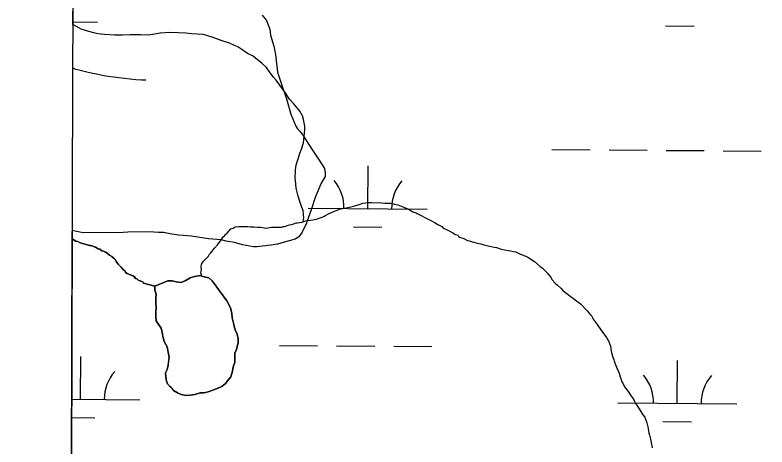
# Model space of a CAD drawing. Extents: x 3172231 to 3210228, y 940198 to 965780.
# Drawn here: x 3176487 to 3177119, y 962112 to 962475 of the extents above; entities that cross this region are included whole.
import ezdxf

# ---------------------------------------------------------------- set-up
doc = ezdxf.new("R2010")
doc.units = 0
for name, color, linetype in [('V-GRID-FRAM', 7, 'Continuous'), ('V-ROAD-CNTR', 7, 'Continuous'), ('V-SITE-VEGE', 7, 'Continuous'), ('V-TOPO-SHOR', 7, 'Continuous'), ('V-WETL-SWMP', 7, 'Continuous')]:
    doc.layers.add(name, color=color, linetype=linetype)

msp = doc.modelspace()

# ---------------------------------------------------------------- linework, layer by layer
at = {"layer": 'V-GRID-FRAM'}
msp.add_lwpolyline([(3176539.592, 963919.479), (3207827.662, 963842.116), (3207790.623, 945652.442), (3176486.679, 945729.845), (3176539.592, 963919.479)], dxfattribs=at)
at = {"layer": 'V-ROAD-CNTR'}
for points in [[(3176535.261, 962430.734), (3176535.301, 962430.711), (3176536.522, 962430.039), (3176536.794, 962429.892), (3176541.398, 962428.68), (3176546.02, 962427.545), (3176550.663, 962426.492), (3176555.322, 962425.519), (3176560, 962424.627), (3176564.69, 962423.816)], [(3176564.69, 962423.816), (3176569.394, 962423.086), (3176574.111, 962422.437), (3176578.837, 962421.87), (3176583.574, 962421.385), (3176588.318, 962420.981), (3176593.067, 962420.66), (3176596.653, 962420.471)]]:
    msp.add_lwpolyline(points, dxfattribs=at)
at = {"layer": 'V-SITE-VEGE'}
for p, q in [((3176694.447, 962475.065), (3176698.15, 962470.469)), ((3176698.15, 962470.469), (3176700.939, 962463.104)), ((3176700.939, 962463.104), (3176701.416, 962458.036)), ((3176701.416, 962458.036), (3176704.212, 962448.828)), ((3176704.212, 962448.828), (3176705.617, 962441.92)), ((3176705.617, 962441.92), (3176707.509, 962427.178)), ((3176707.509, 962427.178), (3176710.77, 962417.049)), ((3176710.77, 962417.049), (3176714.958, 962404.618)), ((3176714.958, 962404.618), (3176718.689, 962391.727)), ((3176718.689, 962391.727), (3176722.869, 962381.602)), ((3176722.869, 962381.602), (3176724.26, 962379.302)), ((3176724.26, 962379.302), (3176726.107, 962377.465)), ((3176726.107, 962377.465), (3176729.347, 962373.328)), ((3176729.347, 962373.328), (3176736.298, 962362.29)), ((3176736.298, 962362.29), (3176741.854, 962354.012)), ((3176741.854, 962354.012), (3176746.952, 962346.194)), ((3176746.952, 962346.194), (3176747.425, 962342.049)), ((3176747.437, 962339.28), (3176744.228, 962333.742)), ((3176747.425, 962342.049), (3176747.437, 962339.28)), ((3176744.228, 962333.742), (3176739.198, 962321.743)), ((3176739.198, 962321.743), (3176736.003, 962312.054)), ((3176736.003, 962312.054), (3176731.436, 962299.596)), ((3176731.436, 962299.596), (3176728.233, 962292.674)), ((3176534.863, 962293.906), (3176533.851, 961945.925)), ((3176535.125, 962293.878), (3176534.863, 962293.906)), ((3176538.353, 962292.967), (3176535.125, 962293.878)), ((3176543.886, 962292.064), (3176538.353, 962292.967)), ((3176581.676, 962292.649), (3176577.529, 962292.174)), ((3176599.649, 962292.709), (3176581.676, 962292.649)), ((3176607.024, 962292.273), (3176599.649, 962292.709)), ((3176728.233, 962292.674), (3176725.48, 962288.514)), ((3176577.529, 962292.174), (3176543.886, 962292.064)), ((3176611.634, 962292.287), (3176607.024, 962292.273)), ((3176618.552, 962290.929), (3176611.634, 962292.287)), ((3176624.543, 962290.026), (3176618.552, 962290.929)), ((3176635.147, 962289.139), (3176624.543, 962290.026)), ((3176649.442, 962286.882), (3176635.147, 962289.139)), ((3176660.045, 962285.995), (3176649.442, 962286.882)), ((3176722.261, 962286.661), (3176712.129, 962283.863)), ((3176725.48, 962288.514), (3176722.261, 962286.661)), ((3176664.196, 962285.086), (3176660.045, 962285.995)), ((3176671.114, 962283.724), (3176664.196, 962285.086)), ((3176678.032, 962281.906), (3176671.114, 962283.724)), ((3176687.259, 962280.093), (3176678.032, 962281.906)), ((3176690.021, 962280.103), (3176687.259, 962280.093)), ((3176701.998, 962281.525), (3176690.021, 962280.103)), ((3176707.526, 962282.465), (3176701.998, 962281.525)), ((3176712.129, 962283.863), (3176707.526, 962282.465)), ((3176633.976, 962254.063), (3176637.656, 962255.302)), ((3176637.656, 962255.302), (3176642.567, 962256.138)), ((3176642.567, 962256.138), (3176643.872, 962255.652)), ((3176643.872, 962255.652), (3176645.846, 962254.921)), ((3176645.846, 962254.921), (3176649.532, 962254.112)), ((3176604.27, 962247.221), (3176615.146, 962251.546)), ((3176615.146, 962251.546), (3176618.833, 962251.556)), ((3176618.833, 962251.556), (3176622.112, 962250.749)), ((3176622.112, 962250.749), (3176626.206, 962250.352)), ((3176626.206, 962250.352), (3176629.888, 962251.591)), ((3176629.888, 962251.591), (3176633.976, 962254.063)), ((3176649.532, 962254.112), (3176652.408, 962251.665)), ((3176652.408, 962251.665), (3176664.745, 962234.914)), ((3176604.116, 962243.731), (3176604.27, 962247.221)), ((3176605.355, 962240.458), (3176604.116, 962243.731)), ((3176604.958, 962236.772), (3176605.355, 962240.458)), ((3176604.972, 962232.678), (3176604.958, 962236.772)), ((3176605.39, 962229.403), (3176604.972, 962232.678)), ((3176604.994, 962224.897), (3176605.39, 962229.403)), ((3176664.745, 962234.914), (3176666.394, 962231.646)), ((3176666.394, 962231.646), (3176668.042, 962227.965)), ((3176605.007, 962221.213), (3176604.994, 962224.897)), ((3176668.042, 962227.965), (3176668.874, 962224.283)), ((3176668.874, 962224.283), (3176669.296, 962220.599)), ((3176605.427, 962217.938), (3176605.007, 962221.213)), ((3176607.485, 962214.67), (3176605.427, 962217.938)), ((3176669.296, 962220.599), (3176670.954, 962213.644)), ((3176609.541, 962211.809), (3176607.485, 962214.67)), ((3176610.373, 962208.126), (3176609.541, 962211.809)), ((3176670.954, 962213.644), (3176671.786, 962210.371)), ((3176671.786, 962210.371), (3176673.435, 962206.691)), ((3176611.204, 962203.625), (3176610.373, 962208.126)), ((3176673.435, 962206.691), (3176674.264, 962203.006)), ((3176612.445, 962199.945), (3176611.204, 962203.625)), ((3176614.503, 962196.264), (3176612.445, 962199.945)), ((3176674.274, 962199.732), (3176673.066, 962193.997)), ((3176674.264, 962203.006), (3176674.274, 962199.732)), ((3176616.17, 962187.261), (3176614.503, 962196.264)), ((3176673.066, 962193.997), (3176671.438, 962190.714)), ((3176615.374, 962180.708), (3176616.17, 962187.261)), ((3176671.438, 962190.714), (3176671.462, 962182.934)), ((3176614.567, 962177.021), (3176615.374, 962180.708)), ((3176670.246, 962179.245), (3176669.439, 962175.557)), ((3176671.462, 962182.934), (3176670.246, 962179.245)), ((3176613.346, 962174.15), (3176614.567, 962177.021)), ((3176613.774, 962168.42), (3176613.346, 962174.15)), ((3176669.439, 962175.557), (3176668.224, 962171.049)), ((3176615.013, 962165.147), (3176613.774, 962168.42)), ((3176665.777, 962167.766), (3176663.739, 962165.303)), ((3176668.224, 962171.049), (3176665.777, 962167.766)), ((3176619.945, 962159.431), (3176615.013, 962165.147)), ((3176653.929, 962159.949), (3176649.02, 962158.294)), ((3176660.471, 962162.837), (3176653.929, 962159.949)), ((3176663.739, 962165.303), (3176660.471, 962162.837)), ((3176623.228, 962157.393), (3176619.945, 962159.431)), ((3176626.507, 962156.177), (3176623.228, 962157.393)), ((3176630.605, 962155.37), (3176626.507, 962156.177)), ((3176633.879, 962155.38), (3176630.605, 962155.37)), ((3176637.971, 962156.212), (3176633.879, 962155.38)), ((3176642.473, 962157.455), (3176637.971, 962156.212)), ((3176645.746, 962157.467), (3176642.473, 962157.455)), ((3176649.02, 962158.294), (3176645.746, 962157.467))]:
    msp.add_line(p, q, dxfattribs=at)
at = {"layer": 'V-TOPO-SHOR'}
msp.add_line((3176604.27, 962247.221), (3176604.116, 962243.731), dxfattribs=at)
for points in [[(3176643.872, 962255.652), (3176642.895, 962258.272), (3176643.198, 962259.498), (3176643.497, 962261.337), (3176643.186, 962262.867), (3176643.485, 962265.626), (3176645.313, 962268.082), (3176647.144, 962270.232), (3176649.28, 962272.382), (3176650.196, 962273.916), (3176651.417, 962275.145), (3176654.466, 962279.137), (3176656.907, 962281.901), (3176658.435, 962283.745), (3176659.959, 962285.893), (3176660.567, 962287.12), (3176661.788, 962288.656), (3176662.703, 962289.577), (3176663.926, 962290.806), (3176664.841, 962291.423), (3176665.146, 962291.73), (3176668.198, 962295.414), (3176670.035, 962296.033), (3176671.87, 962296.956), (3176674.624, 962297.272), (3176676.769, 962297.28), (3176679.218, 962297.286), (3176682.587, 962297.298), (3176684.733, 962296.997), (3176687.795, 962297.007), (3176690.554, 962296.711), (3176693.003, 962296.719), (3176694.842, 962296.418), (3176696.067, 962296.115), (3176697.906, 962295.816), (3176702.498, 962296.747), (3176705.867, 962296.76), (3176708.318, 962296.768), (3176711.075, 962296.776), (3176712.297, 962297.393), (3176713.522, 962297.397), (3176715.664, 962298.015), (3176717.499, 962298.634), (3176719.336, 962298.947), (3176721.784, 962299.873), (3176723.008, 962300.489), (3176724.233, 962300.493), (3176726.068, 962300.804), (3176727.907, 962300.811), (3176729.132, 962301.122), (3176730.967, 962302.046), (3176735.559, 962302.672), (3176740.15, 962303.606), (3176743.21, 962304.536), (3176746.27, 962305.771), (3176747.185, 962306.385), (3176750.245, 962307.927), (3176753.302, 962309.468), (3176755.445, 962310.086), (3176758.195, 962311.321), (3176760.337, 962312.247), (3176762.48, 962312.56), (3176767.991, 962313.498), (3176772.58, 962314.737), (3176776.865, 962315.974), (3176779.312, 962316.902), (3176784.211, 962317.53), (3176786.355, 962317.537), (3176794.627, 962317.256), (3176797.691, 962316.959), (3176800.14, 962316.967), (3176802.59, 962316.975), (3176805.655, 962316.066), (3176808.721, 962315.464), (3176814.241, 962313.338), (3176817.616, 962311.817), (3176821.296, 962309.685), (3176824.057, 962308.775), (3176824.976, 962308.165), (3176834.794, 962303.297), (3176836.943, 962302.076), (3176840.011, 962300.249), (3176842.159, 962299.031), (3176845.534, 962297.204), (3176846.456, 962296.289), (3176851.365, 962293.854), (3176854.74, 962292.027), (3176857.193, 962290.503), (3176859.033, 962289.897), (3176859.649, 962288.979), (3176860.571, 962288.369), (3176864.249, 962287.157), (3176867.317, 962285.635), (3176868.849, 962285.334), (3176870.997, 962284.42), (3176872.529, 962284.119), (3176874.368, 962283.513), (3176876.821, 962282.907), (3176878.353, 962282.608), (3176880.805, 962282.002), (3176882.032, 962281.701)], [(3176604.27, 962247.221), (3176594.845, 962249.647), (3176594.021, 962250.872), (3176590.333, 962252.089), (3176589.1, 962253.313), (3176587.871, 962253.719), (3176587.048, 962254.946), (3176585.817, 962255.761), (3176580.898, 962257.792), (3176579.667, 962258.607), (3176579.251, 962259.834), (3176577.199, 962261.464), (3176575.966, 962263.099), (3176575.145, 962263.916), (3176573.502, 962265.548), (3176571.856, 962268), (3176571.033, 962269.224), (3176570.211, 962270.041), (3176568.157, 962272.081), (3176566.107, 962273.304), (3176564.055, 962274.936), (3176562.822, 962275.751), (3176561.184, 962276.564), (3176559.543, 962276.97), (3176557.903, 962278.193), (3176556.672, 962278.598), (3176554.21, 962279.819), (3176550.522, 962281.445), (3176549.293, 962281.441), (3176546.424, 962282.25), (3176541.506, 962283.462), (3176539.454, 962284.685), (3176537.406, 962285.086), (3176535.766, 962286.311), (3176534.843, 962286.998)], [(3176882.032, 962281.701), (3176885.71, 962280.791), (3176887.242, 962280.49), (3176889.693, 962279.886), (3176891.532, 962279.585), (3176893.373, 962278.979), (3176895.52, 962278.373), (3176901.647, 962277.169), (3176903.486, 962276.867), (3176905.94, 962276.263), (3176907.779, 962275.962), (3176910.538, 962274.746), (3176911.764, 962274.137), (3176915.447, 962272.618), (3176917.9, 962271.399), (3176920.049, 962270.183), (3176920.968, 962269.572), (3176922.197, 962268.657), (3176923.426, 962267.742), (3176928.339, 962263.777), (3176930.18, 962262.251), (3176932.638, 962260.115), (3176934.483, 962257.977), (3176935.404, 962257.059), (3176936.943, 962254.921), (3176938.481, 962252.476), (3176940.94, 962249.727), (3176942.783, 962247.894), (3176945.855, 962245.148), (3176947.391, 962243.622), (3176950.771, 962240.876), (3176953.533, 962238.742), (3176956.296, 962236.913), (3176958.137, 962235.385), (3176961.207, 962233.251), (3176962.131, 962232.336), (3176967.968, 962226.536), (3176970.735, 962223.175), (3176971.658, 962221.952), (3176972.275, 962220.73), (3176972.891, 962219.505), (3176976.274, 962214.924), (3176979.967, 962209.728), (3176981.812, 962206.977), (3176983.967, 962203.922), (3176985.198, 962202.087), (3176985.814, 962201.169), (3176987.358, 962196.582), (3176987.985, 962192.908), (3176988.605, 962190.151), (3176989.224, 962188.316), (3176990.152, 962185.256), (3176990.463, 962184.034), (3176992.622, 962179.139), (3176994.782, 962173.939), (3176995.712, 962170.879), (3176996.33, 962168.737), (3176996.951, 962166.595), (3176997.873, 962165.679), (3176999.108, 962162.62), (3177002.489, 962158.344), (3177004.336, 962155.591), (3177005.874, 962153.146), (3177007.412, 962151.008), (3177008.34, 962148.865), (3177009.571, 962147.032), (3177012.956, 962141.837), (3177014.801, 962139.086), (3177016.341, 962136.946), (3177017.888, 962132.356), (3177018.197, 962131.134), (3177018.815, 962128.992), (3177019.751, 962123.788), (3177020.37, 962121.951), (3177020.992, 962118.584), (3177021.615, 962115.829), (3177022.549, 962111.237)], [(3176604.116, 962243.731), (3176605.355, 962240.458), (3176604.958, 962236.772), (3176604.972, 962232.678), (3176605.39, 962229.403), (3176604.994, 962224.897), (3176605.007, 962221.213), (3176605.427, 962217.938), (3176607.485, 962214.67), (3176609.541, 962211.809), (3176610.373, 962208.126), (3176611.204, 962203.625), (3176612.445, 962199.945), (3176614.503, 962196.264), (3176616.17, 962187.261), (3176615.771, 962183.985), (3176615.374, 962180.708), (3176614.567, 962177.021), (3176613.346, 962174.15), (3176613.774, 962168.42), (3176615.013, 962165.147), (3176617.067, 962162.698), (3176619.945, 962159.431), (3176623.228, 962157.393), (3176626.507, 962156.177), (3176630.605, 962155.37), (3176633.879, 962155.38), (3176637.971, 962156.214), (3176642.473, 962157.455), (3176645.748, 962157.467), (3176649.02, 962158.294), (3176653.929, 962159.949), (3176656.79, 962161.186), (3176660.471, 962162.837), (3176663.739, 962165.303), (3176665.777, 962167.766), (3176668.224, 962171.049), (3176669.439, 962175.557), (3176670.246, 962179.245), (3176671.462, 962182.934), (3176671.45, 962186.62), (3176671.438, 962190.714), (3176673.066, 962193.995), (3176674.274, 962199.732), (3176674.264, 962203.006), (3176673.435, 962206.691), (3176671.786, 962210.371), (3176670.954, 962213.644), (3176670.125, 962217.326), (3176669.296, 962220.599), (3176668.874, 962224.283), (3176668.042, 962227.965), (3176666.394, 962231.646), (3176664.745, 962234.914), (3176662.689, 962237.775), (3176660.223, 962241.044), (3176657.755, 962244.31), (3176655.699, 962247.169), (3176652.408, 962251.665), (3176649.534, 962254.112), (3176645.846, 962254.919), (3176642.567, 962256.138), (3176637.656, 962255.302), (3176633.976, 962254.063), (3176629.888, 962251.591), (3176626.206, 962250.352), (3176622.112, 962250.749), (3176618.833, 962251.556), (3176615.966, 962251.548), (3176615.146, 962251.546), (3176604.27, 962247.221)]]:
    msp.add_lwpolyline(points, dxfattribs=at)
at = {"layer": 'V-WETL-SWMP'}
for p, q in [((3176535.367, 962467.129), (3176535.949, 962667.207)), ((3176538.508, 962465.31), (3176535.367, 962467.129)), ((3176535.374, 962469.34), (3176555.924, 962469.2)), ((3176542.19, 962463.177), (3176538.508, 962465.31)), ((3177033.82, 962465.947), (3177057.82, 962465.784)), ((3176548.628, 962461.36), (3176542.19, 962463.177)), ((3176552.92, 962460.149), (3176548.628, 962461.36)), ((3176556.292, 962459.24), (3176552.92, 962460.149)), ((3176561.807, 962458.645), (3176556.292, 962459.24)), ((3176570.692, 962458.061), (3176561.807, 962458.645)), ((3176573.754, 962458.071), (3176570.692, 962458.061)), ((3176577.124, 962458.082), (3176573.754, 962458.071)), ((3176583.555, 962458.408), (3176577.124, 962458.082)), ((3176586.924, 962458.419), (3176583.555, 962458.408)), ((3176592.131, 962458.436), (3176586.924, 962458.419)), ((3176598.87, 962458.151), (3176592.131, 962458.436)), ((3176604.074, 962459.086), (3176598.87, 962458.151)), ((3176608.666, 962459.714), (3176604.074, 962459.086)), ((3176616.321, 962460.351), (3176608.666, 962459.714)), ((3176623.979, 962460.069), (3176616.321, 962460.351)), ((3176630.412, 962459.783), (3176623.979, 962460.069)), ((3176635.315, 962459.186), (3176630.412, 962459.783)), ((3176639.91, 962458.894), (3176635.315, 962459.186)), ((3176645.118, 962458.605), (3176639.91, 962458.894)), ((3176648.796, 962457.697), (3176645.118, 962458.605)), ((3176653.395, 962456.181), (3176648.796, 962457.697)), ((3176660.142, 962453.752), (3176653.395, 962456.181)), ((3176663.515, 962452.537), (3176660.142, 962453.752)), ((3176666.58, 962451.628), (3176663.515, 962452.537)), ((3176671.182, 962449.499), (3176666.58, 962451.628)), ((3176673.942, 962448.283), (3176671.182, 962449.499)), ((3176677.318, 962446.149), (3176673.942, 962448.283)), ((3176682.229, 962442.796), (3176677.318, 962446.149)), ((3176686.831, 962440.36), (3176682.229, 962442.796)), ((3176689.287, 962438.53), (3176686.831, 962440.36)), ((3176694.201, 962434.564), (3176689.287, 962438.53)), ((3176698.194, 962430.901), (3176694.201, 962434.564)), ((3176701.271, 962426.623), (3176698.194, 962430.901)), ((3176704.039, 962422.956), (3176701.271, 962426.623)), ((3176706.192, 962420.207), (3176704.039, 962422.956)), ((3176709.267, 962416.235), (3176706.192, 962420.207)), ((3176713.882, 962409.817), (3176709.267, 962416.235)), ((3176717.575, 962404.316), (3176713.882, 962409.817)), ((3176720.956, 962400.651), (3176717.575, 962404.316)), ((3176724.03, 962396.986), (3176720.956, 962400.651)), ((3176726.183, 962394.236), (3176724.03, 962396.986)), ((3176728.34, 962390.261), (3176726.183, 962394.236)), ((3176729.269, 962387.201), (3176728.34, 962390.261)), ((3176730.511, 962381.692), (3176729.269, 962387.201)), ((3176730.521, 962378.629), (3176730.511, 962381.692)), ((3176729.926, 962373.114), (3176730.521, 962378.629)), ((3176729.331, 962367.599), (3176729.926, 962373.114)), ((3176726.295, 962359.013), (3176727.51, 962362.386)), ((3176727.51, 962362.386), (3176729.331, 962367.599)), ((3176725.083, 962355.027), (3176726.295, 962359.013)), ((3176938.266, 962361.955), (3176970.266, 962361.737)), ((3176986.265, 962361.629), (3177018.265, 962361.411)), ((3177034.264, 962361.302), (3177066.263, 962361.084)), ((3177082.263, 962360.975), (3177114.262, 962360.757)), ((3176722.962, 962347.67), (3176723.565, 962350.734)), ((3176723.565, 962350.734), (3176725.083, 962355.027)), ((3176722.381, 962337.867), (3176722.668, 962343.993)), ((3176722.668, 962343.993), (3176722.962, 962347.67)), ((3176783.333, 962312.267), (3176783.578, 962348.266)), ((3176722.702, 962333.273), (3176722.381, 962337.867)), ((3176723.02, 962329.599), (3176722.702, 962333.273)), ((3176724.879, 962322.866), (3176723.02, 962329.599)), ((3176726.428, 962317.358), (3176724.879, 962322.866)), ((3176727.664, 962313.993), (3176726.428, 962317.358)), ((3176728.9, 962310.628), (3176727.664, 962313.993)), ((3176733.334, 962312.607), (3176833.331, 962311.926)), ((3176729.249, 962307.349), (3176728.9, 962310.628)), ((3176729.541, 962304.535), (3176729.249, 962307.349)), ((3176717.5, 962298.634), (3176719.337, 962298.946)), ((3176719.337, 962298.946), (3176721.784, 962299.873)), ((3176721.784, 962299.873), (3176723.008, 962300.489)), ((3176723.008, 962300.489), (3176724.233, 962300.493)), ((3176724.233, 962300.493), (3176726.069, 962300.805)), ((3176726.069, 962300.805), (3176727.907, 962300.811)), ((3176727.907, 962300.811), (3176729.131, 962301.121)), ((3176729.131, 962301.121), (3176729.541, 962304.535)), ((3176665.147, 962291.729), (3176668.198, 962295.414)), ((3176668.198, 962295.414), (3176670.034, 962296.032)), ((3176670.034, 962296.032), (3176671.869, 962296.957)), ((3176671.869, 962296.957), (3176674.624, 962297.272)), ((3176674.624, 962297.272), (3176676.768, 962297.279)), ((3176676.768, 962297.279), (3176679.218, 962297.287)), ((3176679.218, 962297.287), (3176682.588, 962297.298)), ((3176682.588, 962297.298), (3176684.733, 962296.998)), ((3176684.733, 962296.998), (3176687.795, 962297.008)), ((3176687.795, 962297.008), (3176690.553, 962296.71)), ((3176690.553, 962296.71), (3176693.003, 962296.718)), ((3176693.003, 962296.718), (3176694.842, 962296.418)), ((3176694.842, 962296.418), (3176696.068, 962296.115)), ((3176696.068, 962296.115), (3176697.907, 962295.815)), ((3176697.907, 962295.815), (3176702.498, 962296.748)), ((3176702.498, 962296.748), (3176705.867, 962296.759)), ((3176705.867, 962296.759), (3176708.318, 962296.767)), ((3176708.318, 962296.767), (3176711.074, 962296.776)), ((3176711.074, 962296.776), (3176712.297, 962297.392)), ((3176712.297, 962297.392), (3176713.522, 962297.396)), ((3176713.522, 962297.396), (3176715.664, 962298.016)), ((3176715.664, 962298.016), (3176717.5, 962298.634)), ((3176771.228, 962296.918), (3176795.227, 962296.754)), ((3176533.851, 961945.928), (3176534.843, 962286.997)), ((3176534.843, 962286.997), (3176535.765, 962286.31)), ((3176535.765, 962286.31), (3176537.406, 962285.087)), ((3176659.959, 962285.893), (3176660.567, 962287.12)), ((3176660.567, 962287.12), (3176661.787, 962288.655)), ((3176661.787, 962288.655), (3176662.703, 962289.577)), ((3176662.703, 962289.577), (3176663.925, 962290.806)), ((3176663.925, 962290.806), (3176664.842, 962291.422)), ((3176664.842, 962291.422), (3176665.147, 962291.729)), ((3176537.406, 962285.087), (3176539.455, 962284.684)), ((3176539.455, 962284.684), (3176541.506, 962283.463)), ((3176541.506, 962283.463), (3176546.424, 962282.25)), ((3176546.424, 962282.25), (3176549.293, 962281.44)), ((3176549.293, 962281.44), (3176550.521, 962281.444)), ((3176550.521, 962281.444), (3176554.211, 962279.818)), ((3176654.467, 962279.137), (3176656.908, 962281.901)), ((3176656.908, 962281.901), (3176658.434, 962283.744)), ((3176658.434, 962283.744), (3176659.959, 962285.893)), ((3176554.211, 962279.818), (3176556.672, 962278.597)), ((3176556.672, 962278.597), (3176557.902, 962278.192)), ((3176557.902, 962278.192), (3176559.543, 962276.969)), ((3176559.543, 962276.969), (3176561.183, 962276.564)), ((3176561.183, 962276.564), (3176562.823, 962275.751)), ((3176562.823, 962275.751), (3176564.054, 962274.936)), ((3176564.054, 962274.936), (3176566.107, 962273.304)), ((3176649.281, 962272.382), (3176650.195, 962273.916)), ((3176650.195, 962273.916), (3176651.417, 962275.145)), ((3176651.417, 962275.145), (3176654.467, 962279.137)), ((3176566.107, 962273.304), (3176568.158, 962272.082)), ((3176568.158, 962272.082), (3176570.212, 962270.042)), ((3176570.212, 962270.042), (3176571.033, 962269.225)), ((3176571.033, 962269.225), (3176571.856, 962267.999)), ((3176571.856, 962267.999), (3176573.502, 962265.548)), ((3176643.484, 962265.625), (3176645.313, 962268.081)), ((3176645.313, 962268.081), (3176647.144, 962270.231)), ((3176647.144, 962270.231), (3176649.281, 962272.382)), ((3176573.502, 962265.548), (3176575.145, 962263.915)), ((3176575.145, 962263.915), (3176575.966, 962263.099)), ((3176575.966, 962263.099), (3176577.2, 962261.465)), ((3176577.2, 962261.465), (3176579.252, 962259.834)), ((3176643.186, 962262.868), (3176643.484, 962265.625)), ((3176643.497, 962261.337), (3176643.186, 962262.868)), ((3176643.197, 962259.499), (3176643.497, 962261.337)), ((3176579.252, 962259.834), (3176579.666, 962258.607)), ((3176579.666, 962258.607), (3176580.897, 962257.792)), ((3176580.897, 962257.792), (3176585.817, 962255.76)), ((3176585.817, 962255.76), (3176587.048, 962254.945)), ((3176587.048, 962254.945), (3176587.871, 962253.719)), ((3176642.894, 962258.272), (3176643.197, 962259.499)), ((3176643.872, 962255.652), (3176642.894, 962258.272)), ((3176645.846, 962254.919), (3176643.872, 962255.652)), ((3176649.534, 962254.112), (3176645.846, 962254.919)), ((3176587.871, 962253.719), (3176589.1, 962253.314)), ((3176589.1, 962253.314), (3176590.333, 962252.089)), ((3176590.333, 962252.089), (3176594.022, 962250.873)), ((3176594.022, 962250.873), (3176594.845, 962249.647)), ((3176594.845, 962249.647), (3176604.27, 962247.22)), ((3176652.408, 962251.664), (3176649.534, 962254.112)), ((3176655.698, 962247.17), (3176652.408, 962251.664)), ((3176604.27, 962247.22), (3176604.116, 962243.73)), ((3176604.116, 962243.73), (3176605.355, 962240.459)), ((3176657.755, 962244.311), (3176655.698, 962247.17)), ((3176660.222, 962241.043), (3176657.755, 962244.311)), ((3176605.355, 962240.459), (3176604.958, 962236.772)), ((3176604.958, 962236.772), (3176604.971, 962232.678)), ((3176662.689, 962237.775), (3176660.222, 962241.043)), ((3176664.745, 962234.915), (3176662.689, 962237.775)), ((3176604.971, 962232.678), (3176605.39, 962229.403)), ((3176605.39, 962229.403), (3176604.995, 962224.898)), ((3176666.394, 962231.645), (3176664.745, 962234.915)), ((3176668.043, 962227.965), (3176666.394, 962231.645)), ((3176604.995, 962224.898), (3176605.007, 962221.213)), ((3176668.874, 962224.282), (3176668.043, 962227.965)), ((3176669.295, 962220.598), (3176668.874, 962224.282)), ((3176605.007, 962221.213), (3176605.427, 962217.938)), ((3176605.427, 962217.938), (3176607.485, 962214.669)), ((3176670.125, 962217.325), (3176669.295, 962220.598)), ((3176670.955, 962213.643), (3176670.125, 962217.325)), ((3176607.485, 962214.669), (3176609.541, 962211.809)), ((3176609.541, 962211.809), (3176610.372, 962208.127)), ((3176671.785, 962210.37), (3176670.955, 962213.643)), ((3176673.434, 962206.69), (3176671.785, 962210.37)), ((3176610.372, 962208.127), (3176611.205, 962203.625)), ((3176674.265, 962203.007), (3176673.434, 962206.69)), ((3176611.205, 962203.625), (3176612.445, 962199.944)), ((3176612.445, 962199.944), (3176614.504, 962196.265)), ((3176673.065, 962193.995), (3176674.275, 962199.732)), ((3176674.275, 962199.732), (3176674.265, 962203.007)), ((3176614.504, 962196.265), (3176616.171, 962187.262)), ((3176671.438, 962190.714), (3176673.065, 962193.995)), ((3176709.141, 962197.337), (3176741.14, 962197.119)), ((3176757.139, 962197.01), (3176789.139, 962196.793)), ((3176805.138, 962196.684), (3176837.138, 962196.466)), ((3176541.764, 962152.045), (3176542.009, 962188.045)), ((3176616.171, 962187.262), (3176615.772, 962183.985)), ((3176671.451, 962186.62), (3176671.438, 962190.714)), ((3176671.462, 962182.934), (3176671.451, 962186.62)), ((3176615.373, 962180.708), (3176614.566, 962177.021)), ((3176615.772, 962183.985), (3176615.373, 962180.708)), ((3176669.439, 962175.558), (3176670.246, 962179.245)), ((3176670.246, 962179.245), (3176671.462, 962182.934)), ((3177043.661, 962148.629), (3177043.906, 962184.628)), ((3176614.566, 962177.021), (3176613.346, 962174.151)), ((3176613.346, 962174.151), (3176613.774, 962168.419)), ((3176668.225, 962171.05), (3176669.439, 962175.558)), ((3176613.774, 962168.419), (3176615.013, 962165.148)), ((3176663.739, 962165.303), (3176665.778, 962167.766)), ((3176665.778, 962167.766), (3176668.225, 962171.05)), ((3176615.013, 962165.148), (3176617.068, 962162.697)), ((3176617.068, 962162.697), (3176619.945, 962159.431)), ((3176649.02, 962158.295), (3176653.929, 962159.949)), ((3176653.929, 962159.949), (3176656.791, 962161.186)), ((3176656.791, 962161.186), (3176660.471, 962162.836)), ((3176660.471, 962162.836), (3176663.739, 962165.303)), ((3176619.945, 962159.431), (3176623.227, 962157.394)), ((3176623.227, 962157.394), (3176626.506, 962156.176)), ((3176626.506, 962156.176), (3176630.604, 962155.37)), ((3176630.604, 962155.37), (3176633.879, 962155.381)), ((3176633.879, 962155.381), (3176637.971, 962156.213)), ((3176637.971, 962156.213), (3176642.472, 962157.455)), ((3176642.472, 962157.455), (3176645.747, 962157.466)), ((3176645.747, 962157.466), (3176649.02, 962158.295)), ((3176534.451, 962152.095), (3176591.763, 962151.705)), ((3176993.662, 962148.969), (3177093.66, 962148.289)), ((3176534.406, 962136.664), (3176553.659, 962136.533)), ((3177031.556, 962133.28), (3177055.555, 962133.117))]:
    msp.add_line(p, q, dxfattribs=at)
for centre, start, end in [((3176728.094, 962313.118), 358.838165, 40.381824), ((3176838.577, 962312.365), 138.838162, 180.381821), ((3176597.009, 962152.144), 138.838162, 180.381821), ((3176988.422, 962149.48), 358.838165, 40.381824), ((3177098.906, 962148.728), 138.838162, 180.381821)]:
    msp.add_arc(centre, 35.246, start, end, dxfattribs=at)

doc.saveas('drawing.dxf')
